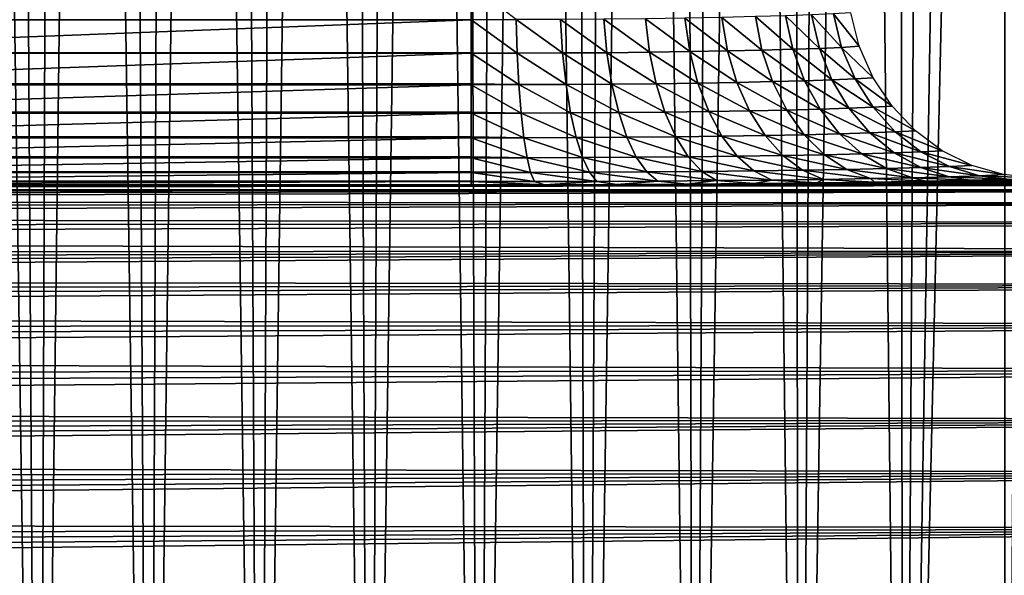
# Model space of a CAD drawing. Header units: millimetres. Extents: x -110 to 110, y 0 to 80.
# Tile 288 of 439: x 72.39 to 77.32, y 14.79 to 17.57. Entities that reach past the tile are written whole.
import ezdxf

# ---------------------------------------------------------------- set-up
doc = ezdxf.new("R2010")
doc.units = ezdxf.units.MM
doc.header["$LTSCALE"] = 59.460957
for name, color, linetype in [('167', 7, 'CONTINUOUS'), ('185', 7, 'CONTINUOUS'), ('263', 7, 'CONTINUOUS'), ('264', 7, 'CONTINUOUS'), ('30', 7, 'CONTINUOUS'), ('54', 7, 'CONTINUOUS'), ('6', 7, 'CONTINUOUS')]:
    doc.layers.add(name, color=color, linetype=linetype)

msp = doc.modelspace()

# ---------------------------------------------------------------- linework, layer by layer
at = {"layer": '167', "color": 7, "linetype": 'CONTINUOUS'}
for points in [[(76.6698, 16.7616, 52.2008), (81.3314, 16.747, 53.0349), (76.927, 16.7662, 51.9359), (76.6698, 16.7616, 52.2008)], [(76.927, 16.7662, 51.9359), (81.3314, 16.747, 53.0349), (77.1497, 16.7714, 51.6413), (76.927, 16.7662, 51.9359)], [(77.1497, 16.7714, 51.6413), (81.3314, 16.747, 53.0349), (77.3347, 16.7769, 51.3214), (77.1497, 16.7714, 51.6413)], [(59.5967, 16.747, 53.0349), (81.3314, 16.747, 53.0349), (70.35, 16.7479, 52.9825), (59.5967, 16.747, 53.0349)], [(70.35, 16.7479, 52.9825), (81.3314, 16.747, 53.0349), (74.65, 16.7479, 52.9825), (70.35, 16.7479, 52.9825)], [(74.65, 16.7479, 52.9825), (81.3314, 16.747, 53.0349), (75.0173, 16.7483, 52.96), (74.65, 16.7479, 52.9825)], [(75.0173, 16.7483, 52.96), (81.3314, 16.747, 53.0349), (75.3806, 16.7495, 52.8922), (75.0173, 16.7483, 52.96)], [(75.3806, 16.7495, 52.8922), (81.3314, 16.747, 53.0349), (75.7325, 16.7515, 52.7805), (75.3806, 16.7495, 52.8922)], [(75.7325, 16.7515, 52.7805), (81.3314, 16.747, 53.0349), (76.0679, 16.7542, 52.6263), (75.7325, 16.7515, 52.7805)], [(76.0679, 16.7542, 52.6263), (81.3314, 16.747, 53.0349), (76.382, 16.7575, 52.4321), (76.0679, 16.7542, 52.6263)], [(76.382, 16.7575, 52.4321), (81.3314, 16.747, 53.0349), (76.6698, 16.7616, 52.2008), (76.382, 16.7575, 52.4321)]]:
    msp.add_3dface(points, dxfattribs=at)
at = {"layer": '185', "color": 7, "linetype": 'CONTINUOUS'}
for points in [[(59.427, 16.6622, 53.5774), (81.3314, 16.7222, 53.316), (59.4798, 16.6885, 53.4813), (59.427, 16.6622, 53.5774)], [(81.3314, 16.6581, 53.5908), (81.3314, 16.7222, 53.316), (59.427, 16.6622, 53.5774), (81.3314, 16.6581, 53.5908)], [(59.4798, 16.6885, 53.4813), (81.3314, 16.7222, 53.316), (59.5212, 16.7093, 53.3883), (59.4798, 16.6885, 53.4813)], [(59.5212, 16.7093, 53.3883), (81.3314, 16.7222, 53.316), (59.5526, 16.7249, 53.2984), (59.5212, 16.7093, 53.3883)], [(81.3314, 16.7222, 53.316), (81.3314, 16.747, 53.0349), (59.5526, 16.7249, 53.2984), (81.3314, 16.7222, 53.316)], [(59.5526, 16.7249, 53.2984), (81.3314, 16.747, 53.0349), (59.5751, 16.7362, 53.2107), (59.5526, 16.7249, 53.2984)], [(59.5751, 16.7362, 53.2107), (81.3314, 16.747, 53.0349), (59.5897, 16.7435, 53.1236), (59.5751, 16.7362, 53.2107)], [(81.3314, 16.747, 53.0349), (59.5967, 16.747, 53.0349), (59.5897, 16.7435, 53.1236), (81.3314, 16.747, 53.0349)], [(81.3314, 16.5559, 53.8539), (81.3314, 16.6581, 53.5908), (59.2805, 16.5889, 53.7801), (81.3314, 16.5559, 53.8539)], [(59.2805, 16.5889, 53.7801), (81.3314, 16.6581, 53.5908), (59.3614, 16.6294, 53.6767), (59.2805, 16.5889, 53.7801)], [(59.3614, 16.6294, 53.6767), (81.3314, 16.6581, 53.5908), (59.427, 16.6622, 53.5774), (59.3614, 16.6294, 53.6767)], [(59.1814, 16.5394, 53.888), (81.3314, 16.5559, 53.8539), (59.2805, 16.5889, 53.7801), (59.1814, 16.5394, 53.888)], [(81.3314, 16.4177, 54.0999), (81.3314, 16.5559, 53.8539), (59.0618, 16.4796, 53.9997), (81.3314, 16.4177, 54.0999)], [(59.0618, 16.4796, 53.9997), (81.3314, 16.5559, 53.8539), (59.1814, 16.5394, 53.888), (59.0618, 16.4796, 53.9997)], [(58.9173, 16.4073, 54.1156), (81.3314, 16.4177, 54.0999), (59.0618, 16.4796, 53.9997), (58.9173, 16.4073, 54.1156)], [(81.3314, 16.2463, 54.3241), (81.3314, 16.4177, 54.0999), (58.6468, 16.2721, 54.2942), (81.3314, 16.2463, 54.3241)], [(58.6468, 16.2721, 54.2942), (81.3314, 16.4177, 54.0999), (58.745, 16.3211, 54.2341), (58.6468, 16.2721, 54.2942)], [(58.745, 16.3211, 54.2341), (81.3314, 16.4177, 54.0999), (58.8346, 16.366, 54.1747), (58.745, 16.3211, 54.2341)], [(58.8346, 16.366, 54.1747), (81.3314, 16.4177, 54.0999), (58.9173, 16.4073, 54.1156), (58.8346, 16.366, 54.1747)], [(58.54, 16.2187, 54.3547), (81.3314, 16.2463, 54.3241), (58.6468, 16.2721, 54.2942), (58.54, 16.2187, 54.3547)], [(81.3314, 16.045, 54.5218), (81.3314, 16.2463, 54.3241), (58.3002, 16.0988, 54.4743), (81.3314, 16.045, 54.5218)], [(58.3002, 16.0988, 54.4743), (81.3314, 16.2463, 54.3241), (58.4247, 16.161, 54.4147), (58.3002, 16.0988, 54.4743)], [(58.4247, 16.161, 54.4147), (81.3314, 16.2463, 54.3241), (58.54, 16.2187, 54.3547), (58.4247, 16.161, 54.4147)], [(58.1655, 16.0314, 54.5333), (81.3314, 16.045, 54.5218), (58.3002, 16.0988, 54.4743), (58.1655, 16.0314, 54.5333)], [(57.8666, 15.882, 54.647), (81.3314, 16.045, 54.5218), (58.0208, 15.9591, 54.5911), (57.8666, 15.882, 54.647)], [(81.3314, 15.8179, 54.6893), (81.3314, 16.045, 54.5218), (57.8666, 15.882, 54.647), (81.3314, 15.8179, 54.6893)], [(58.0208, 15.9591, 54.5911), (81.3314, 16.045, 54.5218), (58.1655, 16.0314, 54.5333), (58.0208, 15.9591, 54.5911)], [(57.7019, 15.7996, 54.7008), (81.3314, 15.8179, 54.6893), (57.8666, 15.882, 54.647), (57.7019, 15.7996, 54.7008)], [(57.3419, 15.6196, 54.7998), (81.3314, 15.8179, 54.6893), (57.5267, 15.712, 54.7519), (57.3419, 15.6196, 54.7998)], [(81.3314, 15.5695, 54.8232), (81.3314, 15.8179, 54.6893), (57.3419, 15.6196, 54.7998), (81.3314, 15.5695, 54.8232)], [(57.5267, 15.712, 54.7519), (81.3314, 15.8179, 54.6893), (57.7019, 15.7996, 54.7008), (57.5267, 15.712, 54.7519)], [(57.2133, 15.5553, 54.8295), (81.3314, 15.5695, 54.8232), (57.3419, 15.6196, 54.7998), (57.2133, 15.5553, 54.8295)], [(81.3314, 15.3047, 54.9208), (81.3314, 15.5695, 54.8232), (56.8049, 15.3511, 54.9067), (81.3314, 15.3047, 54.9208)], [(56.8049, 15.3511, 54.9067), (81.3314, 15.5695, 54.8232), (56.9447, 15.421, 54.8831), (56.8049, 15.3511, 54.9067)], [(56.9447, 15.421, 54.8831), (81.3314, 15.5695, 54.8232), (57.0809, 15.4891, 54.8573), (56.9447, 15.421, 54.8831)], [(57.0809, 15.4891, 54.8573), (81.3314, 15.5695, 54.8232), (57.2133, 15.5553, 54.8295), (57.0809, 15.4891, 54.8573)], [(56.6616, 15.2794, 54.9279), (81.3314, 15.3047, 54.9208), (56.8049, 15.3511, 54.9067), (56.6616, 15.2794, 54.9279)], [(56.2153, 15.0563, 54.976), (81.3314, 15.3047, 54.9208), (56.3662, 15.1318, 54.9627), (56.2153, 15.0563, 54.976)], [(81.3314, 15.0288, 54.9801), (81.3314, 15.3047, 54.9208), (56.2153, 15.0563, 54.976), (81.3314, 15.0288, 54.9801)], [(56.3662, 15.1318, 54.9627), (81.3314, 15.3047, 54.9208), (56.5149, 15.2062, 54.9467), (56.3662, 15.1318, 54.9627)], [(56.5149, 15.2062, 54.9467), (81.3314, 15.3047, 54.9208), (56.6616, 15.2794, 54.9279), (56.5149, 15.2062, 54.9467)], [(56.0626, 14.98, 54.9864), (81.3314, 15.0288, 54.9801), (56.2153, 15.0563, 54.976), (56.0626, 14.98, 54.9864)], [(55.5973, 14.7473, 55), (81.3314, 15.0288, 54.9801), (55.7537, 14.8254, 54.9985), (55.5973, 14.7473, 55)], [(55.5973, 14.7473, 55), (81.3314, 14.7473, 55), (81.3314, 15.0288, 54.9801), (55.5973, 14.7473, 55)], [(55.7537, 14.8254, 54.9985), (81.3314, 15.0288, 54.9801), (55.9088, 14.903, 54.9939), (55.7537, 14.8254, 54.9985)], [(55.9088, 14.903, 54.9939), (81.3314, 15.0288, 54.9801), (56.0626, 14.98, 54.9864), (55.9088, 14.903, 54.9939)]]:
    msp.add_3dface(points, dxfattribs=at)
at = {"layer": '263', "color": 7, "linetype": 'CONTINUOUS'}
for points in [[(74.8754, 17.5751, 52.0024), (74.65, 17.7478, 52), (74.65, 17.5748, 52.0151), (74.8754, 17.5751, 52.0024)], [(76.4641, 17.6043, 50.8772), (76.3548, 17.5992, 51.0744), (76.5056, 17.4364, 50.8944), (76.4641, 17.6043, 50.8772)], [(76.5508, 17.6097, 50.669), (76.4641, 17.6043, 50.8772), (76.594, 17.4418, 50.6814), (76.5508, 17.6097, 50.669)], [(76.594, 17.4418, 50.6814), (76.4641, 17.6043, 50.8772), (76.5056, 17.4364, 50.8944), (76.594, 17.4418, 50.6814)], [(74.8754, 17.5751, 52.0024), (74.65, 17.5748, 52.0151), (74.8807, 17.4071, 52.047), (74.8754, 17.5751, 52.0024)], [(74.8807, 17.4071, 52.047), (74.65, 17.5748, 52.0151), (74.65, 17.4094, 52.059), (74.8807, 17.4071, 52.047)], [(75.0979, 17.5761, 51.9647), (74.8754, 17.5751, 52.0024), (75.1085, 17.4081, 52.0082), (75.0979, 17.5761, 51.9647)], [(75.1085, 17.4081, 52.0082), (74.8754, 17.5751, 52.0024), (74.8807, 17.4071, 52.047), (75.1085, 17.4081, 52.0082)], [(75.3148, 17.5777, 51.9022), (75.0979, 17.5761, 51.9647), (75.3305, 17.4097, 51.9443), (75.3148, 17.5777, 51.9022)], [(75.3305, 17.4097, 51.9443), (75.0979, 17.5761, 51.9647), (75.1085, 17.4081, 52.0082), (75.3305, 17.4097, 51.9443)], [(75.5234, 17.5799, 51.816), (75.3148, 17.5777, 51.9022), (75.544, 17.412, 51.8558), (75.5234, 17.5799, 51.816)], [(75.544, 17.412, 51.8558), (75.3148, 17.5777, 51.9022), (75.3305, 17.4097, 51.9443), (75.544, 17.412, 51.8558)], [(75.721, 17.5828, 51.7069), (75.5234, 17.5799, 51.816), (75.7461, 17.4148, 51.7441), (75.721, 17.5828, 51.7069)], [(75.7461, 17.4148, 51.7441), (75.5234, 17.5799, 51.816), (75.544, 17.412, 51.8558), (75.7461, 17.4148, 51.7441)], [(75.9051, 17.5862, 51.5765), (75.721, 17.5828, 51.7069), (75.9344, 17.4182, 51.6104), (75.9051, 17.5862, 51.5765)], [(75.9344, 17.4182, 51.6104), (75.721, 17.5828, 51.7069), (75.7461, 17.4148, 51.7441), (75.9344, 17.4182, 51.6104)], [(76.0735, 17.5901, 51.4263), (75.9051, 17.5862, 51.5765), (76.1066, 17.4221, 51.4566), (76.0735, 17.5901, 51.4263)], [(76.1066, 17.4221, 51.4566), (75.9051, 17.5862, 51.5765), (75.9344, 17.4182, 51.6104), (76.1066, 17.4221, 51.4566)], [(76.224, 17.5944, 51.2582), (76.0735, 17.5901, 51.4263), (76.2604, 17.4265, 51.2845), (76.224, 17.5944, 51.2582)], [(76.2604, 17.4265, 51.2845), (76.0735, 17.5901, 51.4263), (76.1066, 17.4221, 51.4566), (76.2604, 17.4265, 51.2845)], [(76.3548, 17.5992, 51.0744), (76.224, 17.5944, 51.2582), (76.394, 17.4312, 51.0963), (76.3548, 17.5992, 51.0744)], [(76.394, 17.4312, 51.0963), (76.224, 17.5944, 51.2582), (76.2604, 17.4265, 51.2845), (76.394, 17.4312, 51.0963)], [(76.5056, 17.4364, 50.8944), (76.3548, 17.5992, 51.0744), (76.394, 17.4312, 51.0963), (76.5056, 17.4364, 50.8944)], [(74.65, 17.4068, 52.0599), (74.8807, 17.4071, 52.047), (74.65, 17.4094, 52.059), (74.65, 17.4068, 52.0599)], [(74.8807, 17.4071, 52.047), (74.65, 17.4068, 52.0599), (74.8892, 17.2495, 52.1197), (74.8807, 17.4071, 52.047)], [(74.8892, 17.2495, 52.1197), (74.65, 17.4068, 52.0599), (74.65, 17.2528, 52.1311), (74.8892, 17.2495, 52.1197)], [(75.1085, 17.4081, 52.0082), (74.8807, 17.4071, 52.047), (75.1254, 17.2505, 52.0795), (75.1085, 17.4081, 52.0082)], [(75.1254, 17.2505, 52.0795), (74.8807, 17.4071, 52.047), (74.8892, 17.2495, 52.1197), (75.1254, 17.2505, 52.0795)], [(75.3305, 17.4097, 51.9443), (75.1085, 17.4081, 52.0082), (75.3555, 17.2521, 52.0131), (75.3305, 17.4097, 51.9443)], [(75.3555, 17.2521, 52.0131), (75.1085, 17.4081, 52.0082), (75.1254, 17.2505, 52.0795), (75.3555, 17.2521, 52.0131)], [(75.544, 17.412, 51.8558), (75.3305, 17.4097, 51.9443), (75.5767, 17.2543, 51.9214), (75.544, 17.412, 51.8558)], [(75.5767, 17.2543, 51.9214), (75.3305, 17.4097, 51.9443), (75.3555, 17.2521, 52.0131), (75.5767, 17.2543, 51.9214)], [(75.7461, 17.4148, 51.7441), (75.544, 17.412, 51.8558), (75.7862, 17.2572, 51.8054), (75.7461, 17.4148, 51.7441)], [(75.7862, 17.2572, 51.8054), (75.544, 17.412, 51.8558), (75.5767, 17.2543, 51.9214), (75.7862, 17.2572, 51.8054)], [(75.9344, 17.4182, 51.6104), (75.7461, 17.4148, 51.7441), (75.9814, 17.2606, 51.6667), (75.9344, 17.4182, 51.6104)], [(75.9814, 17.2606, 51.6667), (75.7461, 17.4148, 51.7441), (75.7862, 17.2572, 51.8054), (75.9814, 17.2606, 51.6667)], [(76.1066, 17.4221, 51.4566), (75.9344, 17.4182, 51.6104), (76.1597, 17.2645, 51.5071), (76.1066, 17.4221, 51.4566)], [(76.1597, 17.2645, 51.5071), (75.9344, 17.4182, 51.6104), (75.9814, 17.2606, 51.6667), (76.1597, 17.2645, 51.5071)], [(76.2604, 17.4265, 51.2845), (76.1066, 17.4221, 51.4566), (76.3189, 17.2688, 51.3286), (76.2604, 17.4265, 51.2845)], [(76.3189, 17.2688, 51.3286), (76.1066, 17.4221, 51.4566), (76.1597, 17.2645, 51.5071), (76.3189, 17.2688, 51.3286)], [(76.394, 17.4312, 51.0963), (76.2604, 17.4265, 51.2845), (76.4572, 17.2736, 51.1335), (76.394, 17.4312, 51.0963)], [(76.4572, 17.2736, 51.1335), (76.2604, 17.4265, 51.2845), (76.3189, 17.2688, 51.3286), (76.4572, 17.2736, 51.1335)], [(76.5056, 17.4364, 50.8944), (76.394, 17.4312, 51.0963), (76.5726, 17.2787, 50.9241), (76.5056, 17.4364, 50.8944)], [(76.5726, 17.2787, 50.9241), (76.394, 17.4312, 51.0963), (76.4572, 17.2736, 51.1335), (76.5726, 17.2787, 50.9241)], [(76.594, 17.4418, 50.6814), (76.5056, 17.4364, 50.8944), (76.6639, 17.2841, 50.7033), (76.594, 17.4418, 50.6814)], [(76.6639, 17.2841, 50.7033), (76.5056, 17.4364, 50.8944), (76.5726, 17.2787, 50.9241), (76.6639, 17.2841, 50.7033)], [(75.7862, 17.2572, 51.8054), (75.5767, 17.2543, 51.9214), (75.8401, 17.1146, 51.889), (75.7862, 17.2572, 51.8054)], [(75.9814, 17.2606, 51.6667), (75.7862, 17.2572, 51.8054), (76.0444, 17.118, 51.7436), (75.9814, 17.2606, 51.6667)], [(76.0444, 17.118, 51.7436), (75.7862, 17.2572, 51.8054), (75.8401, 17.1146, 51.889), (76.0444, 17.118, 51.7436)], [(76.1597, 17.2645, 51.5071), (75.9814, 17.2606, 51.6667), (76.2311, 17.1219, 51.5763), (76.1597, 17.2645, 51.5071)], [(76.2311, 17.1219, 51.5763), (75.9814, 17.2606, 51.6667), (76.0444, 17.118, 51.7436), (76.2311, 17.1219, 51.5763)], [(76.3189, 17.2688, 51.3286), (76.1597, 17.2645, 51.5071), (76.3978, 17.1263, 51.3893), (76.3189, 17.2688, 51.3286)], [(76.3978, 17.1263, 51.3893), (76.1597, 17.2645, 51.5071), (76.2311, 17.1219, 51.5763), (76.3978, 17.1263, 51.3893)], [(76.4572, 17.2736, 51.1335), (76.3189, 17.2688, 51.3286), (76.5423, 17.131, 51.1848), (76.4572, 17.2736, 51.1335)], [(76.5423, 17.131, 51.1848), (76.3189, 17.2688, 51.3286), (76.3978, 17.1263, 51.3893), (76.5423, 17.131, 51.1848)], [(76.5726, 17.2787, 50.9241), (76.4572, 17.2736, 51.1335), (76.6631, 17.1362, 50.9655), (76.5726, 17.2787, 50.9241)], [(76.6631, 17.1362, 50.9655), (76.4572, 17.2736, 51.1335), (76.5423, 17.131, 51.1848), (76.6631, 17.1362, 50.9655)], [(76.6639, 17.2841, 50.7033), (76.5726, 17.2787, 50.9241), (76.7585, 17.1416, 50.7343), (76.6639, 17.2841, 50.7033)], [(76.7585, 17.1416, 50.7343), (76.5726, 17.2787, 50.9241), (76.6631, 17.1362, 50.9655), (76.7585, 17.1416, 50.7343)], [(74.65, 17.2492, 52.1332), (74.8892, 17.2495, 52.1197), (74.65, 17.2528, 52.1311), (74.65, 17.2492, 52.1332)], [(74.8892, 17.2495, 52.1197), (74.65, 17.2492, 52.1332), (74.9006, 17.1069, 52.2185), (74.8892, 17.2495, 52.1197)], [(74.9006, 17.1069, 52.2185), (74.65, 17.2492, 52.1332), (74.65, 17.111, 52.229), (74.9006, 17.1069, 52.2185)], [(75.1254, 17.2505, 52.0795), (74.8892, 17.2495, 52.1197), (75.148, 17.1079, 52.1764), (75.1254, 17.2505, 52.0795)], [(75.148, 17.1079, 52.1764), (74.8892, 17.2495, 52.1197), (74.9006, 17.1069, 52.2185), (75.148, 17.1079, 52.1764)], [(75.3555, 17.2521, 52.0131), (75.1254, 17.2505, 52.0795), (75.3891, 17.1095, 52.1068), (75.3555, 17.2521, 52.0131)], [(75.3891, 17.1095, 52.1068), (75.1254, 17.2505, 52.0795), (75.148, 17.1079, 52.1764), (75.3891, 17.1095, 52.1068)], [(75.5767, 17.2543, 51.9214), (75.3555, 17.2521, 52.0131), (75.6208, 17.1118, 52.0105), (75.5767, 17.2543, 51.9214)], [(75.6208, 17.1118, 52.0105), (75.3555, 17.2521, 52.0131), (75.3891, 17.1095, 52.1068), (75.6208, 17.1118, 52.0105)], [(75.8401, 17.1146, 51.889), (75.5767, 17.2543, 51.9214), (75.6208, 17.1118, 52.0105), (75.8401, 17.1146, 51.889)], [(74.65, 17.1066, 52.2326), (74.9006, 17.1069, 52.2185), (74.65, 17.111, 52.229), (74.65, 17.1066, 52.2326)], [(75.148, 17.1079, 52.1764), (74.9006, 17.1069, 52.2185), (75.1757, 16.9847, 52.2959), (75.148, 17.1079, 52.1764)], [(75.3891, 17.1095, 52.1068), (75.148, 17.1079, 52.1764), (75.4301, 16.9863, 52.2223), (75.3891, 17.1095, 52.1068)], [(75.4301, 16.9863, 52.2223), (75.148, 17.1079, 52.1764), (75.1757, 16.9847, 52.2959), (75.4301, 16.9863, 52.2223)], [(75.6208, 17.1118, 52.0105), (75.3891, 17.1095, 52.1068), (75.6747, 16.9886, 52.1207), (75.6208, 17.1118, 52.0105)], [(75.6747, 16.9886, 52.1207), (75.3891, 17.1095, 52.1068), (75.4301, 16.9863, 52.2223), (75.6747, 16.9886, 52.1207)], [(75.8401, 17.1146, 51.889), (75.6208, 17.1118, 52.0105), (75.9062, 16.9914, 51.9923), (75.8401, 17.1146, 51.889)], [(75.9062, 16.9914, 51.9923), (75.6208, 17.1118, 52.0105), (75.6747, 16.9886, 52.1207), (75.9062, 16.9914, 51.9923)], [(76.0444, 17.118, 51.7436), (75.8401, 17.1146, 51.889), (76.1218, 16.9948, 51.8388), (76.0444, 17.118, 51.7436)], [(76.1218, 16.9948, 51.8388), (75.8401, 17.1146, 51.889), (75.9062, 16.9914, 51.9923), (76.1218, 16.9948, 51.8388)], [(76.2311, 17.1219, 51.5763), (76.0444, 17.118, 51.7436), (76.3187, 16.9987, 51.6622), (76.2311, 17.1219, 51.5763)], [(76.3187, 16.9987, 51.6622), (76.0444, 17.118, 51.7436), (76.1218, 16.9948, 51.8388), (76.3187, 16.9987, 51.6622)], [(76.3978, 17.1263, 51.3893), (76.2311, 17.1219, 51.5763), (76.4945, 17.0031, 51.4647), (76.3978, 17.1263, 51.3893)], [(76.4945, 17.0031, 51.4647), (76.2311, 17.1219, 51.5763), (76.3187, 16.9987, 51.6622), (76.4945, 17.0031, 51.4647)], [(76.5423, 17.131, 51.1848), (76.3978, 17.1263, 51.3893), (76.647, 17.0078, 51.2488), (76.5423, 17.131, 51.1848)], [(76.647, 17.0078, 51.2488), (76.3978, 17.1263, 51.3893), (76.4945, 17.0031, 51.4647), (76.647, 17.0078, 51.2488)], [(76.6631, 17.1362, 50.9655), (76.5423, 17.131, 51.1848), (76.7743, 17.013, 51.0173), (76.6631, 17.1362, 50.9655)], [(76.7743, 17.013, 51.0173), (76.5423, 17.131, 51.1848), (76.647, 17.0078, 51.2488), (76.7743, 17.013, 51.0173)], [(76.7585, 17.1416, 50.7343), (76.6631, 17.1362, 50.9655), (76.8748, 17.0184, 50.7732), (76.7585, 17.1416, 50.7343)], [(76.8748, 17.0184, 50.7732), (76.6631, 17.1362, 50.9655), (76.7743, 17.013, 51.0173), (76.8748, 17.0184, 50.7732)], [(74.9006, 17.1069, 52.2185), (74.65, 17.1066, 52.2326), (74.9145, 16.9837, 52.3404), (74.9006, 17.1069, 52.2185)], [(74.9145, 16.9837, 52.3404), (74.65, 17.1066, 52.2326), (74.65, 16.988, 52.3498), (74.9145, 16.9837, 52.3404)], [(75.1757, 16.9847, 52.2959), (74.9006, 17.1069, 52.2185), (74.9145, 16.9837, 52.3404), (75.1757, 16.9847, 52.2959)], [(76.7743, 17.013, 51.0173), (76.647, 17.0078, 51.2488), (76.9028, 16.9129, 51.078), (76.7743, 17.013, 51.0173)], [(76.8748, 17.0184, 50.7732), (76.7743, 17.013, 51.0173), (77.0093, 16.9183, 50.8191), (76.8748, 17.0184, 50.7732)], [(77.0093, 16.9183, 50.8191), (76.7743, 17.013, 51.0173), (76.9028, 16.9129, 51.078), (77.0093, 16.9183, 50.8191)], [(74.65, 16.9834, 52.3553), (74.9145, 16.9837, 52.3404), (74.65, 16.988, 52.3498), (74.65, 16.9834, 52.3553)], [(74.9145, 16.9837, 52.3404), (74.65, 16.9834, 52.3553), (74.9306, 16.8836, 52.4816), (74.9145, 16.9837, 52.3404)], [(74.9306, 16.8836, 52.4816), (74.65, 16.9834, 52.3553), (74.65, 16.8876, 52.49), (74.9306, 16.8836, 52.4816)], [(75.1757, 16.9847, 52.2959), (74.9145, 16.9837, 52.3404), (75.2076, 16.8846, 52.4344), (75.1757, 16.9847, 52.2959)], [(75.2076, 16.8846, 52.4344), (74.9145, 16.9837, 52.3404), (74.9306, 16.8836, 52.4816), (75.2076, 16.8846, 52.4344)], [(75.4301, 16.9863, 52.2223), (75.1757, 16.9847, 52.2959), (75.4775, 16.8862, 52.3563), (75.4301, 16.9863, 52.2223)], [(75.4775, 16.8862, 52.3563), (75.1757, 16.9847, 52.2959), (75.2076, 16.8846, 52.4344), (75.4775, 16.8862, 52.3563)], [(75.6747, 16.9886, 52.1207), (75.4301, 16.9863, 52.2223), (75.7369, 16.8885, 52.2485), (75.6747, 16.9886, 52.1207)], [(75.7369, 16.8885, 52.2485), (75.4301, 16.9863, 52.2223), (75.4775, 16.8862, 52.3563), (75.7369, 16.8885, 52.2485)], [(75.9062, 16.9914, 51.9923), (75.6747, 16.9886, 52.1207), (75.9824, 16.8913, 52.1123), (75.9062, 16.9914, 51.9923)], [(75.9824, 16.8913, 52.1123), (75.6747, 16.9886, 52.1207), (75.7369, 16.8885, 52.2485), (75.9824, 16.8913, 52.1123)], [(76.1218, 16.9948, 51.8388), (75.9062, 16.9914, 51.9923), (76.2111, 16.8947, 51.9494), (76.1218, 16.9948, 51.8388)], [(76.2111, 16.8947, 51.9494), (75.9062, 16.9914, 51.9923), (75.9824, 16.8913, 52.1123), (76.2111, 16.8947, 51.9494)], [(76.3187, 16.9987, 51.6622), (76.1218, 16.9948, 51.8388), (76.4199, 16.8986, 51.762), (76.3187, 16.9987, 51.6622)], [(76.4199, 16.8986, 51.762), (76.1218, 16.9948, 51.8388), (76.2111, 16.8947, 51.9494), (76.4199, 16.8986, 51.762)], [(76.4945, 17.0031, 51.4647), (76.3187, 16.9987, 51.6622), (76.6063, 16.903, 51.5525), (76.4945, 17.0031, 51.4647)], [(76.6063, 16.903, 51.5525), (76.3187, 16.9987, 51.6622), (76.4199, 16.8986, 51.762), (76.6063, 16.903, 51.5525)], [(76.647, 17.0078, 51.2488), (76.4945, 17.0031, 51.4647), (76.7679, 16.9078, 51.3235), (76.647, 17.0078, 51.2488)], [(76.7679, 16.9078, 51.3235), (76.4945, 17.0031, 51.4647), (76.6063, 16.903, 51.5525), (76.7679, 16.9078, 51.3235)], [(76.9028, 16.9129, 51.078), (76.647, 17.0078, 51.2488), (76.7679, 16.9078, 51.3235), (76.9028, 16.9129, 51.078)], [(76.9028, 16.9129, 51.078), (76.7679, 16.9078, 51.3235), (77.0449, 16.8389, 51.1456), (76.9028, 16.9129, 51.078)], [(77.0093, 16.9183, 50.8191), (76.9028, 16.9129, 51.078), (77.158, 16.8443, 50.8703), (77.0093, 16.9183, 50.8191)], [(77.158, 16.8443, 50.8703), (76.9028, 16.9129, 51.078), (77.0449, 16.8389, 51.1456), (77.158, 16.8443, 50.8703)], [(74.65, 16.8833, 52.4974), (74.9306, 16.8836, 52.4816), (74.65, 16.8876, 52.49), (74.65, 16.8833, 52.4974)], [(74.9306, 16.8836, 52.4816), (74.65, 16.8833, 52.4974), (74.9483, 16.8096, 52.6379), (74.9306, 16.8836, 52.4816)], [(74.9483, 16.8096, 52.6379), (74.65, 16.8833, 52.4974), (74.65, 16.8128, 52.6453), (74.9483, 16.8096, 52.6379)], [(75.2076, 16.8846, 52.4344), (74.9306, 16.8836, 52.4816), (75.2428, 16.8106, 52.5877), (75.2076, 16.8846, 52.4344)], [(75.2428, 16.8106, 52.5877), (74.9306, 16.8836, 52.4816), (74.9483, 16.8096, 52.6379), (75.2428, 16.8106, 52.5877)], [(75.4775, 16.8862, 52.3563), (75.2076, 16.8846, 52.4344), (75.5297, 16.8122, 52.5047), (75.4775, 16.8862, 52.3563)], [(75.5297, 16.8122, 52.5047), (75.2076, 16.8846, 52.4344), (75.2428, 16.8106, 52.5877), (75.5297, 16.8122, 52.5047)], [(75.7369, 16.8885, 52.2485), (75.4775, 16.8862, 52.3563), (75.8055, 16.8145, 52.3901), (75.7369, 16.8885, 52.2485)], [(75.8055, 16.8145, 52.3901), (75.4775, 16.8862, 52.3563), (75.5297, 16.8122, 52.5047), (75.8055, 16.8145, 52.3901)], [(75.9824, 16.8913, 52.1123), (75.7369, 16.8885, 52.2485), (76.0665, 16.8173, 52.2452), (75.9824, 16.8913, 52.1123)], [(76.0665, 16.8173, 52.2452), (75.7369, 16.8885, 52.2485), (75.8055, 16.8145, 52.3901), (76.0665, 16.8173, 52.2452)], [(76.2111, 16.8947, 51.9494), (75.9824, 16.8913, 52.1123), (76.3096, 16.8207, 52.0721), (76.2111, 16.8947, 51.9494)], [(76.3096, 16.8207, 52.0721), (75.9824, 16.8913, 52.1123), (76.0665, 16.8173, 52.2452), (76.3096, 16.8207, 52.0721)], [(76.4199, 16.8986, 51.762), (76.2111, 16.8947, 51.9494), (76.5315, 16.8246, 51.8728), (76.4199, 16.8986, 51.762)], [(76.5315, 16.8246, 51.8728), (76.2111, 16.8947, 51.9494), (76.3096, 16.8207, 52.0721), (76.5315, 16.8246, 51.8728)], [(76.6063, 16.903, 51.5525), (76.4199, 16.8986, 51.762), (76.7297, 16.829, 51.65), (76.6063, 16.903, 51.5525)], [(76.7297, 16.829, 51.65), (76.4199, 16.8986, 51.762), (76.5315, 16.8246, 51.8728), (76.7297, 16.829, 51.65)], [(76.7679, 16.9078, 51.3235), (76.6063, 16.903, 51.5525), (76.9015, 16.8338, 51.4066), (76.7679, 16.9078, 51.3235)], [(76.9015, 16.8338, 51.4066), (76.6063, 16.903, 51.5525), (76.7297, 16.829, 51.65), (76.9015, 16.8338, 51.4066)], [(77.0449, 16.8389, 51.1456), (76.7679, 16.9078, 51.3235), (76.9015, 16.8338, 51.4066), (77.0449, 16.8389, 51.1456)], [(74.65, 16.8093, 52.6547), (74.9483, 16.8096, 52.6379), (74.65, 16.8128, 52.6453), (74.65, 16.8093, 52.6547)], [(75.5297, 16.8122, 52.5047), (75.2428, 16.8106, 52.5877), (75.5852, 16.7666, 52.663), (75.5297, 16.8122, 52.5047)], [(75.8055, 16.8145, 52.3901), (75.5297, 16.8122, 52.5047), (75.8784, 16.7689, 52.5411), (75.8055, 16.8145, 52.3901)], [(75.8784, 16.7689, 52.5411), (75.5297, 16.8122, 52.5047), (75.5852, 16.7666, 52.663), (75.8784, 16.7689, 52.5411)], [(76.0665, 16.8173, 52.2452), (75.8055, 16.8145, 52.3901), (76.1559, 16.7717, 52.3872), (76.0665, 16.8173, 52.2452)], [(76.1559, 16.7717, 52.3872), (75.8055, 16.8145, 52.3901), (75.8784, 16.7689, 52.5411), (76.1559, 16.7717, 52.3872)], [(76.3096, 16.8207, 52.0721), (76.0665, 16.8173, 52.2452), (76.4143, 16.7751, 52.2031), (76.3096, 16.8207, 52.0721)], [(76.4143, 16.7751, 52.2031), (76.0665, 16.8173, 52.2452), (76.1559, 16.7717, 52.3872), (76.4143, 16.7751, 52.2031)], [(76.5315, 16.8246, 51.8728), (76.3096, 16.8207, 52.0721), (76.6503, 16.779, 51.9913), (76.5315, 16.8246, 51.8728)], [(76.6503, 16.779, 51.9913), (76.3096, 16.8207, 52.0721), (76.4143, 16.7751, 52.2031), (76.6503, 16.779, 51.9913)], [(76.7297, 16.829, 51.65), (76.5315, 16.8246, 51.8728), (76.861, 16.7834, 51.7545), (76.7297, 16.829, 51.65)], [(76.861, 16.7834, 51.7545), (76.5315, 16.8246, 51.8728), (76.6503, 16.779, 51.9913), (76.861, 16.7834, 51.7545)], [(76.9015, 16.8338, 51.4066), (76.7297, 16.829, 51.65), (77.0436, 16.7882, 51.4956), (76.9015, 16.8338, 51.4066)], [(77.0436, 16.7882, 51.4956), (76.7297, 16.829, 51.65), (76.861, 16.7834, 51.7545), (77.0436, 16.7882, 51.4956)], [(77.0449, 16.8389, 51.1456), (76.9015, 16.8338, 51.4066), (77.1961, 16.7933, 51.2182), (77.0449, 16.8389, 51.1456)], [(77.1961, 16.7933, 51.2182), (76.9015, 16.8338, 51.4066), (77.0436, 16.7882, 51.4956), (77.1961, 16.7933, 51.2182)], [(77.158, 16.8443, 50.8703), (77.0449, 16.8389, 51.1456), (77.3164, 16.7987, 50.9256), (77.158, 16.8443, 50.8703)], [(77.3164, 16.7987, 50.9256), (77.0449, 16.8389, 51.1456), (77.1961, 16.7933, 51.2182), (77.3164, 16.7987, 50.9256)], [(74.9483, 16.8096, 52.6379), (74.65, 16.8093, 52.6547), (74.9671, 16.764, 52.8046), (74.9483, 16.8096, 52.6379)], [(74.9671, 16.764, 52.8046), (74.65, 16.8093, 52.6547), (74.65, 16.7658, 52.8111), (74.9671, 16.764, 52.8046)], [(74.65, 16.7637, 52.8225), (74.9671, 16.764, 52.8046), (74.65, 16.7658, 52.8111), (74.65, 16.7637, 52.8225)], [(75.0173, 16.7483, 52.96), (74.9671, 16.764, 52.8046), (74.65, 16.7637, 52.8225), (75.0173, 16.7483, 52.96)], [(74.65, 16.7479, 52.9825), (75.0173, 16.7483, 52.96), (74.65, 16.7637, 52.8225), (74.65, 16.7479, 52.9825)], [(75.2428, 16.8106, 52.5877), (74.9483, 16.8096, 52.6379), (75.2802, 16.765, 52.7512), (75.2428, 16.8106, 52.5877)], [(75.2802, 16.765, 52.7512), (74.9483, 16.8096, 52.6379), (74.9671, 16.764, 52.8046), (75.2802, 16.765, 52.7512)], [(75.0173, 16.7483, 52.96), (75.2802, 16.765, 52.7512), (74.9671, 16.764, 52.8046), (75.0173, 16.7483, 52.96)], [(75.0173, 16.7483, 52.96), (75.3806, 16.7495, 52.8922), (75.2802, 16.765, 52.7512), (75.0173, 16.7483, 52.96)], [(75.5852, 16.7666, 52.663), (75.2428, 16.8106, 52.5877), (75.2802, 16.765, 52.7512), (75.5852, 16.7666, 52.663)], [(75.3806, 16.7495, 52.8922), (75.5852, 16.7666, 52.663), (75.2802, 16.765, 52.7512), (75.3806, 16.7495, 52.8922)], [(75.3806, 16.7495, 52.8922), (75.7325, 16.7515, 52.7805), (75.5852, 16.7666, 52.663), (75.3806, 16.7495, 52.8922)], [(75.7325, 16.7515, 52.7805), (75.8784, 16.7689, 52.5411), (75.5852, 16.7666, 52.663), (75.7325, 16.7515, 52.7805)], [(75.7325, 16.7515, 52.7805), (76.0679, 16.7542, 52.6263), (75.8784, 16.7689, 52.5411), (75.7325, 16.7515, 52.7805)], [(76.0679, 16.7542, 52.6263), (76.1559, 16.7717, 52.3872), (75.8784, 16.7689, 52.5411), (76.0679, 16.7542, 52.6263)], [(76.0679, 16.7542, 52.6263), (76.382, 16.7575, 52.4321), (76.1559, 16.7717, 52.3872), (76.0679, 16.7542, 52.6263)], [(76.382, 16.7575, 52.4321), (76.4143, 16.7751, 52.2031), (76.1559, 16.7717, 52.3872), (76.382, 16.7575, 52.4321)], [(76.382, 16.7575, 52.4321), (76.6698, 16.7616, 52.2008), (76.4143, 16.7751, 52.2031), (76.382, 16.7575, 52.4321)], [(76.6698, 16.7616, 52.2008), (76.6503, 16.779, 51.9913), (76.4143, 16.7751, 52.2031), (76.6698, 16.7616, 52.2008)], [(76.927, 16.7662, 51.9359), (76.861, 16.7834, 51.7545), (76.6503, 16.779, 51.9913), (76.927, 16.7662, 51.9359)], [(76.6698, 16.7616, 52.2008), (76.927, 16.7662, 51.9359), (76.6503, 16.779, 51.9913), (76.6698, 16.7616, 52.2008)], [(77.1497, 16.7714, 51.6413), (77.0436, 16.7882, 51.4956), (76.861, 16.7834, 51.7545), (77.1497, 16.7714, 51.6413)], [(76.927, 16.7662, 51.9359), (77.1497, 16.7714, 51.6413), (76.861, 16.7834, 51.7545), (76.927, 16.7662, 51.9359)], [(77.3347, 16.7769, 51.3214), (77.1961, 16.7933, 51.2182), (77.0436, 16.7882, 51.4956), (77.3347, 16.7769, 51.3214)], [(77.1497, 16.7714, 51.6413), (77.3347, 16.7769, 51.3214), (77.0436, 16.7882, 51.4956), (77.1497, 16.7714, 51.6413)], [(77.4784, 16.7828, 50.9825), (77.3164, 16.7987, 50.9256), (77.1961, 16.7933, 51.2182), (77.4784, 16.7828, 50.9825)], [(77.3347, 16.7769, 51.3214), (77.4784, 16.7828, 50.9825), (77.1961, 16.7933, 51.2182), (77.3347, 16.7769, 51.3214)]]:
    msp.add_3dface(points, dxfattribs=at)
at = {"layer": '264', "color": 7, "linetype": 'CONTINUOUS'}
for points in [[(74.65, 17.5748, 52.0151), (74.65, 17.7478, 52), (70.35, 17.5748, 52.0151), (74.65, 17.5748, 52.0151)], [(74.65, 17.7478, 52), (70.35, 17.7478, 52), (70.35, 17.5748, 52.0151), (74.65, 17.7478, 52)], [(70.35, 17.4094, 52.059), (74.65, 17.5748, 52.0151), (70.35, 17.5748, 52.0151), (70.35, 17.4094, 52.059)], [(74.65, 17.4094, 52.059), (74.65, 17.5748, 52.0151), (70.35, 17.4094, 52.059), (74.65, 17.4094, 52.059)], [(74.65, 17.4068, 52.0599), (74.65, 17.4094, 52.059), (70.35, 17.4068, 52.0599), (74.65, 17.4068, 52.0599)], [(70.35, 17.4068, 52.0599), (74.65, 17.4094, 52.059), (70.35, 17.4094, 52.059), (70.35, 17.4068, 52.0599)], [(74.65, 17.2528, 52.1311), (74.65, 17.4068, 52.0599), (70.35, 17.2528, 52.1311), (74.65, 17.2528, 52.1311)], [(70.35, 17.2528, 52.1311), (74.65, 17.4068, 52.0599), (70.35, 17.4068, 52.0599), (70.35, 17.2528, 52.1311)], [(74.65, 17.2492, 52.1332), (74.65, 17.2528, 52.1311), (70.35, 17.2492, 52.1332), (74.65, 17.2492, 52.1332)], [(70.35, 17.2492, 52.1332), (74.65, 17.2528, 52.1311), (70.35, 17.2528, 52.1311), (70.35, 17.2492, 52.1332)], [(74.65, 17.111, 52.229), (74.65, 17.2492, 52.1332), (70.35, 17.111, 52.229), (74.65, 17.111, 52.229)], [(70.35, 17.111, 52.229), (74.65, 17.2492, 52.1332), (70.35, 17.2492, 52.1332), (70.35, 17.111, 52.229)], [(74.65, 17.1066, 52.2326), (74.65, 17.111, 52.229), (70.35, 17.1066, 52.2326), (74.65, 17.1066, 52.2326)], [(70.35, 17.1066, 52.2326), (74.65, 17.111, 52.229), (70.35, 17.111, 52.229), (70.35, 17.1066, 52.2326)], [(74.65, 16.988, 52.3498), (74.65, 17.1066, 52.2326), (70.35, 16.988, 52.3498), (74.65, 16.988, 52.3498)], [(70.35, 16.988, 52.3498), (74.65, 17.1066, 52.2326), (70.35, 17.1066, 52.2326), (70.35, 16.988, 52.3498)], [(70.35, 16.9834, 52.3553), (74.65, 16.988, 52.3498), (70.35, 16.988, 52.3498), (70.35, 16.9834, 52.3553)], [(74.65, 16.9834, 52.3553), (74.65, 16.988, 52.3498), (70.35, 16.9834, 52.3553), (74.65, 16.9834, 52.3553)], [(70.35, 16.8876, 52.49), (74.65, 16.9834, 52.3553), (70.35, 16.9834, 52.3553), (70.35, 16.8876, 52.49)], [(74.65, 16.8876, 52.49), (74.65, 16.9834, 52.3553), (70.35, 16.8876, 52.49), (74.65, 16.8876, 52.49)], [(74.65, 16.8833, 52.4974), (74.65, 16.8876, 52.49), (70.35, 16.8833, 52.4974), (74.65, 16.8833, 52.4974)], [(70.35, 16.8833, 52.4974), (74.65, 16.8876, 52.49), (70.35, 16.8876, 52.49), (70.35, 16.8833, 52.4974)], [(74.65, 16.8128, 52.6453), (74.65, 16.8833, 52.4974), (70.35, 16.8128, 52.6453), (74.65, 16.8128, 52.6453)], [(70.35, 16.8128, 52.6453), (74.65, 16.8833, 52.4974), (70.35, 16.8833, 52.4974), (70.35, 16.8128, 52.6453)], [(74.65, 16.8093, 52.6547), (74.65, 16.8128, 52.6453), (70.35, 16.8093, 52.6547), (74.65, 16.8093, 52.6547)], [(70.35, 16.8093, 52.6547), (74.65, 16.8128, 52.6453), (70.35, 16.8128, 52.6453), (70.35, 16.8093, 52.6547)], [(74.65, 16.7658, 52.8111), (74.65, 16.8093, 52.6547), (70.35, 16.7658, 52.8111), (74.65, 16.7658, 52.8111)], [(70.35, 16.7658, 52.8111), (74.65, 16.8093, 52.6547), (70.35, 16.8093, 52.6547), (70.35, 16.7658, 52.8111)], [(74.65, 16.7637, 52.8225), (74.65, 16.7658, 52.8111), (70.35, 16.7637, 52.8225), (74.65, 16.7637, 52.8225)], [(70.35, 16.7637, 52.8225), (74.65, 16.7658, 52.8111), (70.35, 16.7658, 52.8111), (70.35, 16.7637, 52.8225)], [(70.35, 16.7479, 52.9825), (74.65, 16.7479, 52.9825), (74.65, 16.7637, 52.8225), (70.35, 16.7479, 52.9825)], [(70.35, 16.7479, 52.9825), (74.65, 16.7637, 52.8225), (70.35, 16.7637, 52.8225), (70.35, 16.7479, 52.9825)]]:
    msp.add_3dface(points, dxfattribs=at)
at = {"layer": '30', "color": 7, "linetype": 'CONTINUOUS'}
for points in [[(71.9316, 9.2948, 34.7998), (72.2943, 40, 34.2517), (72.4854, 9.2948, 34.786), (71.9316, 9.2948, 34.7998)], [(72.2943, 40, 34.2517), (72.8671, 40, 34.2555), (72.4854, 9.2948, 34.786), (72.2943, 40, 34.2517)], [(72.4854, 9.2948, 34.786), (72.8671, 40, 34.2555), (73.0392, 9.2948, 34.7984), (72.4854, 9.2948, 34.786)], [(72.8671, 40, 34.2555), (73.439, 40, 34.286), (73.0392, 9.2948, 34.7984), (72.8671, 40, 34.2555)], [(73.0392, 9.2948, 34.7984), (73.439, 40, 34.286), (73.5918, 9.2948, 34.837), (73.0392, 9.2948, 34.7984)], [(73.439, 40, 34.286), (74.0089, 40, 34.3433), (73.5918, 9.2948, 34.837), (73.439, 40, 34.286)], [(73.5918, 9.2948, 34.837), (74.0089, 40, 34.3433), (74.142, 9.2948, 34.9016), (73.5918, 9.2948, 34.837)], [(74.0089, 40, 34.3433), (74.5755, 40, 34.4271), (74.142, 9.2948, 34.9016), (74.0089, 40, 34.3433)], [(74.142, 9.2948, 34.9016), (74.5755, 40, 34.4271), (74.6885, 9.2948, 34.9922), (74.142, 9.2948, 34.9016)], [(74.5755, 40, 34.4271), (75.1375, 40, 34.5373), (74.6885, 9.2948, 34.9922), (74.5755, 40, 34.4271)], [(74.6885, 9.2948, 34.9922), (75.1375, 40, 34.5373), (75.2301, 9.2948, 35.1085), (74.6885, 9.2948, 34.9922)], [(75.1375, 40, 34.5373), (75.6938, 40, 34.6737), (75.2301, 9.2948, 35.1085), (75.1375, 40, 34.5373)], [(75.2301, 9.2948, 35.1085), (75.6938, 40, 34.6737), (75.7656, 9.2948, 35.2504), (75.2301, 9.2948, 35.1085)], [(75.6938, 40, 34.6737), (76.243, 40, 34.8359), (75.7656, 9.2948, 35.2504), (75.6938, 40, 34.6737)], [(75.7656, 9.2948, 35.2504), (76.243, 40, 34.8359), (76.2938, 9.2948, 35.4173), (75.7656, 9.2948, 35.2504)], [(76.243, 40, 34.8359), (76.7841, 40, 35.0236), (76.2938, 9.2948, 35.4173), (76.243, 40, 34.8359)], [(76.2938, 9.2948, 35.4173), (76.7841, 40, 35.0236), (76.8135, 9.2948, 35.6091), (76.2938, 9.2948, 35.4173)], [(76.7841, 40, 35.0236), (77.3159, 40, 35.2364), (76.8135, 9.2948, 35.6091), (76.7841, 40, 35.0236)], [(76.8135, 9.2948, 35.6091), (77.3159, 40, 35.2364), (77.3236, 9.2948, 35.8252), (76.8135, 9.2948, 35.6091)], [(77.3159, 40, 35.2364), (77.8371, 40, 35.4738), (77.3236, 9.2948, 35.8252), (77.3159, 40, 35.2364)]]:
    msp.add_3dface(points, dxfattribs=at)
at = {"layer": '54', "color": 7, "linetype": 'CONTINUOUS'}
for points in [[(72.4854, 9.2948, -34.786), (72.0345, 40, -34.2588), (71.9316, 9.2948, -34.7998), (72.4854, 9.2948, -34.786)], [(72.5982, 40, -34.2504), (72.0345, 40, -34.2588), (72.4854, 9.2948, -34.786), (72.5982, 40, -34.2504)], [(73.0392, 9.2948, -34.7984), (72.5982, 40, -34.2504), (72.4854, 9.2948, -34.786), (73.0392, 9.2948, -34.7984)], [(73.1617, 40, -34.2679), (72.5982, 40, -34.2504), (73.0392, 9.2948, -34.7984), (73.1617, 40, -34.2679)], [(73.5918, 9.2948, -34.837), (73.1617, 40, -34.2679), (73.0392, 9.2948, -34.7984), (73.5918, 9.2948, -34.837)], [(73.7238, 40, -34.3113), (73.1617, 40, -34.2679), (73.5918, 9.2948, -34.837), (73.7238, 40, -34.3113)], [(74.142, 9.2948, -34.9016), (73.7238, 40, -34.3113), (73.5918, 9.2948, -34.837), (74.142, 9.2948, -34.9016)], [(74.2833, 40, -34.3805), (73.7238, 40, -34.3113), (74.142, 9.2948, -34.9016), (74.2833, 40, -34.3805)], [(74.6885, 9.2948, -34.9922), (74.2833, 40, -34.3805), (74.142, 9.2948, -34.9016), (74.6885, 9.2948, -34.9922)], [(74.8391, 40, -34.4754), (74.2833, 40, -34.3805), (74.6885, 9.2948, -34.9922), (74.8391, 40, -34.4754)], [(75.2301, 9.2948, -35.1085), (74.8391, 40, -34.4754), (74.6885, 9.2948, -34.9922), (75.2301, 9.2948, -35.1085)], [(75.3898, 40, -34.5957), (74.8391, 40, -34.4754), (75.2301, 9.2948, -35.1085), (75.3898, 40, -34.5957)], [(75.7656, 9.2948, -35.2504), (75.3898, 40, -34.5957), (75.2301, 9.2948, -35.1085), (75.7656, 9.2948, -35.2504)], [(75.9345, 40, -34.7413), (75.3898, 40, -34.5957), (75.7656, 9.2948, -35.2504), (75.9345, 40, -34.7413)], [(76.2938, 9.2948, -35.4173), (75.9345, 40, -34.7413), (75.7656, 9.2948, -35.2504), (76.2938, 9.2948, -35.4173)], [(76.4719, 40, -34.9118), (75.9345, 40, -34.7413), (76.2938, 9.2948, -35.4173), (76.4719, 40, -34.9118)], [(76.8135, 9.2948, -35.6091), (76.4719, 40, -34.9118), (76.2938, 9.2948, -35.4173), (76.8135, 9.2948, -35.6091)], [(77.0009, 40, -35.1068), (76.4719, 40, -34.9118), (76.8135, 9.2948, -35.6091), (77.0009, 40, -35.1068)], [(77.3236, 9.2948, -35.8252), (77.5203, 40, -35.326), (76.8135, 9.2948, -35.6091), (77.3236, 9.2948, -35.8252)], [(77.5203, 40, -35.326), (77.0009, 40, -35.1068), (76.8135, 9.2948, -35.6091), (77.5203, 40, -35.326)]]:
    msp.add_3dface(points, dxfattribs=at)
at = {"layer": '6', "color": 7, "linetype": 'CONTINUOUS'}
for points in [[(110, 0, -55), (-110, 0, -55), (110, 80, -55), (110, 0, -55)], [(110, 80, -55), (-110, 0, -55), (-110, 80, -55), (110, 80, -55)]]:
    msp.add_3dface(points, dxfattribs=at)

doc.saveas('drawing.dxf')
